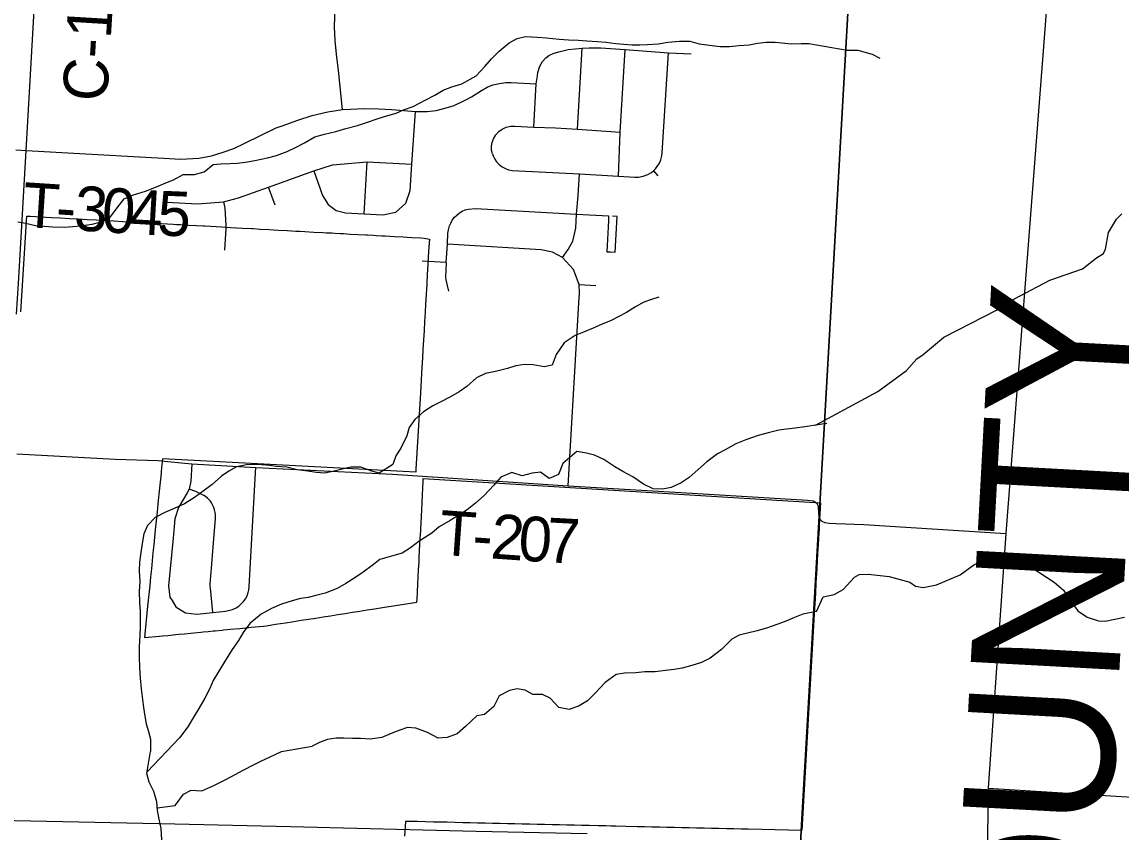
# Model space of a CAD drawing. Extents: x 114843 to 284848, y 317643 to 566895.
# Drawn here: x 264766 to 272149, y 400345 to 405785 of the extents above; entities that cross this region are included whole.
import ezdxf

# ---------------------------------------------------------------- set-up
doc = ezdxf.new("R2010")
doc.units = 0
for name, color, linetype in [('GM_X_City_Street', 7, 'Continuous'), ('GM_X_Corporation', 7, 'Continuous'), ('GM_X_County', 7, 'Continuous'), ('GM_X_County_Road', 7, 'Continuous'), ('GM_X_County_Road_Text', 7, 'Continuous'), ('GM_X_County_Text', 7, 'Continuous'), ('GM_X_Minor_River', 7, 'Continuous'), ('GM_X_Rail_Line', 7, 'Continuous'), ('GM_X_Township', 7, 'Continuous'), ('GM_X_Township_Road', 7, 'Continuous'), ('GM_X_Township_Road_Text', 7, 'Continuous')]:
    doc.layers.add(name, color=color, linetype=linetype)

msp = doc.modelspace()

# ---------------------------------------------------------------- linework, layer by layer
at = {"layer": 'GM_X_City_Street'}
for points in [[(270123.2, 402462.6), (270126.3, 402446.4), (270138.7, 402432.5), (270160.5, 402424.1), (270188.4, 402420.1), (270236.8, 402417.3), (270422.3, 402409.6), (271375.9, 402349.1)], [(271257.8, 400640), (272260.3, 400578.1), (274544, 400472.4), (275084, 400437.5), (275193.2, 400428.2), (275407.7, 400416.6), (275588.9, 400392.7)]]:
    msp.add_lwpolyline(points, dxfattribs=at)
at = {"layer": 'GM_X_Corporation'}
for points in [[(269778.6, 396348.9), (270000.8, 400353.9), (270127.2, 402555.2), (270414.3, 407582.9), (271110.5, 419515.8), (272597.5, 419424.7), (272788.1, 419410.2), (274733.7, 419288.7), (276970.2, 419148.8), (284577.8, 418655.9), (284847.9, 418638.5)], [(264759.2, 403839.1), (264797.9, 404481.6), (264811.3, 404481.3), (264821.3, 404480.7), (264965.1, 404472.8), (265024.4, 404469.5), (265084.3, 404466.1), (265144.3, 404462.8), (265204.2, 404459.5), (265264.2, 404456.2), (265287.8, 404454.8), (265324.1, 404452.8), (265384.1, 404449.5), (265444, 404446.2), (265504, 404442.8), (265563.9, 404439.5), (265603.5, 404437.3), (265623.9, 404436.2), (265683.8, 404432.9), (265703.4, 404431.8), (265743.8, 404429.5), (265783.3, 404427.3), (265803.7, 404426.2), (265831.2, 404424.7), (265885.1, 404421.7), (265939, 404418.7), (265982.8, 404416.3), (265993.6, 404415.7), (266107.7, 404409.3), (266167.6, 404406), (266247.4, 404401.6), (266307.4, 404398.3), (266318.5, 404397.6), (266367.3, 404394.9), (266427.2, 404391.6), (266455.7, 404390), (266487.1, 404388.3), (266547, 404385), (266606.9, 404381.6), (266633.7, 404380.1), (266666.8, 404378.3), (266727.5, 404374.9), (266786.6, 404371.7), (266812.9, 404370.2), (266846.6, 404368.3), (266866.8, 404367.2), (266906.5, 404365), (266926.7, 404363.9), (266970.5, 404361.4), (267025.5, 404358.4), (267076.5, 404355.6), (267086.2, 404355), (267124.4, 404352.9), (267146.1, 404351.7), (267184.3, 404349.6), (267206, 404348.4), (267269.4, 404344.9), (267325.9, 404341.7), (267353, 404340.2), (267385.8, 404338.4), (267445.7, 404335.1), (267468.2, 404333.8), (267502.8, 404327.4), (267499.7, 404275), (267495.9, 404207.1), (267492.9, 404157.2), (267488.9, 404089.3), (267488.2, 404077.3), (267486.1, 404041.4), (267484.8, 404017.4), (267483.4, 403993.4), (267481.3, 403957.5), (267477.3, 403889.3), (267474.3, 403836.6), (267470.6, 403772.8), (267467.1, 403712.9), (267463.3, 403648), (267459.8, 403588.1), (267456.4, 403528.2), (267452.9, 403468.3), (267442.8, 403294.6), (267413, 402782.2), (267411.9, 402762.3), (265709.8, 402851.3), (265708.2, 402836.8), (265705.3, 402807), (265704.2, 402797.1), (265700.2, 402757.2), (265697.8, 402733.2), (265693.8, 402693.8), (265687.9, 402634.5), (265681.6, 402572.6), (265674, 402496.6), (265667.8, 402434.9), (265661.7, 402375.2), (265656.7, 402324.6), (265651.5, 402273.7), (265646.1, 402220), (265640.7, 402166.3), (265635.3, 402112.5), (265629.9, 402058.8), (265624.1, 402001.8), (265610.1, 401862.8), (265588.8, 401650.7), (265689, 401660.5), (265710.7, 401662.6), (265745.8, 401666), (265800.5, 401671.3), (265821.7, 401673.4), (265857.7, 401676.9), (265900.7, 401681.1), (265919.8, 401683), (265968, 401687.7), (265983.6, 401689.2), (266015.8, 401692.3), (266050.2, 401695.7), (266063.5, 401697), (266111.3, 401701.6), (266120.9, 401702.6), (266144.3, 401704.9), (266163.6, 401706.7), (266229.7, 401713.2), (266249.7, 401715.1), (266306.6, 401720.7), (266389, 401728.7), (266407.8, 401730.5), (266470.1, 401740.3), (266536.7, 401750.8), (266591.8, 401759.4), (266641.2, 401767.1), (266690.6, 401774.9), (266740, 401782.6), (266789.4, 401790.4), (266838.8, 401798.1), (266888.2, 401805.9), (266937.6, 401813.6), (266987, 401821.4), (267036.4, 401829.1), (267085.8, 401836.9), (267135.2, 401844.6), (267201.7, 401855), (267304.1, 401871.1), (267419.5, 401889.2), (267420.5, 401909), (267423.1, 401959), (267425.7, 402008.9), (267428.3, 402058.9), (267430.8, 402108.8), (267433.4, 402158.7), (267435, 402189), (267442, 402324.6), (267442.5, 402334.7), (267451.5, 402509.4), (267454.1, 402559.3), (267456.6, 402609.3), (267461.3, 402699.2), (267462, 402719), (270130.9, 402556.3), (270122.3, 402405), (270120.5, 402373.7), (270119.4, 402354.1), (270115, 402276.7), (270111.4, 402214.9), (270108.5, 402165), (270105.7, 402115), (270100.1, 402019), (270096.1, 401949), (270088.2, 401811.7), (270004.5, 400355.4), (269647.9, 400363.6), (269597.9, 400364.8), (269547.9, 400365.9), (269497.9, 400367.1), (269447.9, 400368.3), (269398, 400369.4), (269348, 400370.6), (269298, 400371.7), (269248, 400372.9), (269198, 400374), (269148, 400375.2), (269098, 400376.3), (269048, 400377.5), (268998, 400378.7), (268948.1, 400379.8), (268898.1, 400381), (268822.1, 400382.7), (268756.4, 400384.2), (268722.2, 400385), (268688, 400385.8), (268654.1, 400386.6), (268637.9, 400387), (268577, 400388.4), (268527, 400389.5), (268477, 400390.7), (268427, 400391.9), (268377, 400393), (268327, 400394.2), (268277.1, 400395.3), (268227.1, 400396.5), (268177.1, 400397.6), (268127.1, 400398.8), (268077.1, 400399.9), (268027.1, 400401.1), (267977.1, 400402.3), (267927.1, 400403.4), (267877.1, 400404.6), (267827.1, 400405.7), (267777.2, 400406.9), (267727.2, 400408), (267677.2, 400409.2), (267622.2, 400410.5), (267531.5, 400412.5), (267422.6, 400415.1), (267343.6, 400416.9), (267336.8, 400317.1)]]:
    msp.add_lwpolyline(points, dxfattribs=at)
at = {"layer": 'GM_X_County'}
for points in [[(271446.2, 426073.3), (271110.5, 419515.8), (271111.4, 419492.3), (271010.9, 417780.3), (270951, 416803.1), (270818.5, 414394.2), (270697.3, 412487.8), (270599.8, 410958.3), (270413.7, 407574.7), (270122, 402465.5), (270000.8, 400353.9), (269775.6, 396298.7)], [(269775.6, 396298.7), (270000.8, 400353.9), (270122, 402465.5), (270413.7, 407574.7), (270599.8, 410958.3), (270697.3, 412487.8), (270818.5, 414394.2), (270951, 416803.1), (271010.9, 417780.3), (271111.4, 419492.3), (271110.5, 419515.8), (271446.2, 426073.3)]]:
    msp.add_lwpolyline(points, dxfattribs=at)
at = {"layer": 'GM_X_County_Road'}
msp.add_lwpolyline([(264730, 403822.6), (264742.1, 404030), (264795.2, 404923.4), (264881.3, 406453.3), (264924.7, 407148.3), (264968.2, 407910.6)], dxfattribs=at)
at = {"layer": 'GM_X_Minor_River'}
for points in [[(266212.4, 404838), (266268.5, 404844.1), (266330.6, 404854.2), (266414.7, 404872.4), (266476.8, 404888.5), (266547, 404916.6), (266607, 404944.8), (266663.1, 404972.9), (266733.2, 405013.1), (266797.3, 405031.2), (266873.5, 405049.3), (266941.6, 405069.4), (267019.7, 405089.6), (267093.8, 405115.7), (267145.9, 405133.8), (267208, 405151.9), (267280.2, 405174.1), (267330.2, 405196.2), (267394.3, 405218.3), (267478.5, 405262.5), (267540.6, 405294.7), (267594.6, 405326.8), (267654.7, 405348.9), (267720.8, 405371), (267817, 405423.3), (267875, 405485.5), (267921.1, 405537.6), (267971.1, 405589.8), (268039.2, 405646), (268093.3, 405674.1), (268149.4, 405688.2), (268229.5, 405684.3), (268289.6, 405678.4), (268373.8, 405670.5), (268438, 405666.5), (268502.1, 405662.6), (268560.2, 405658.7), (268632.4, 405654.8), (268688.5, 405648.8), (268756.6, 405640.9), (268808.7, 405637), (268864.8, 405633), (268916.9, 405631.1), (268967, 405633.2), (269039.2, 405639.3), (269105.3, 405649.4), (269183.4, 405657.5), (269253.6, 405655.6), (269315.7, 405639.7), (269401.9, 405627.8), (269456, 405621.8), (269518.1, 405621.9), (269582.3, 405628), (269650.4, 405632.1), (269706.5, 405644.2), (269764.6, 405650.3), (269826.7, 405650.4), (269935, 405638.5), (270001.1, 405640.6), (270051.2, 405640.6), (270310.1, 405596.2)], [(270310.1, 405596.2), (270381, 405596.5), (270477.2, 405568.6), (270529.4, 405542.7)], [(264737.8, 404443.4), (264789.9, 404433.4), (264856.1, 404419.5), (264916.2, 404413.6), (264974.3, 404409.6), (265048.5, 404407.7), (265108.6, 404411.8), (265158.7, 404415.9), (265236.8, 404428), (265288.9, 404440.1), (265353, 404468.2), (265405.1, 404536.4), (265453.1, 404598.6), (265509.2, 404622.7), (265595.3, 404648.9), (265681.5, 404683.1), (265733.5, 404705.2), (265783.6, 404725.3), (265849.7, 404761.4), (265925.9, 404761.5), (265990, 404779.6), (266050.1, 404827.8), (266100.1, 404833.9), (266162.3, 404834), (266212.4, 404838)], [(270095.9, 403077.9), (270515.5, 403304), (270707.6, 403444.7), (270777.6, 403523.1), (270819.6, 403553.2), (270959.6, 403669.8), (271311.9, 403851), (271424, 403921.4), (271672.2, 404052.2), (271890.5, 404126.9), (271984.5, 404201.3), (272032.5, 404231.4), (272044.5, 404259.5), (272064.3, 404371.8), (272118.2, 404460.1), (272154.2, 404496.3)], [(269044.9, 403938.1), (268994.8, 403922), (268942.7, 403903.9), (268888.7, 403871.8), (268826.6, 403833.6), (268776.5, 403807.5), (268724.4, 403781.4), (268664.3, 403755.3), (268602.2, 403729.2), (268538.1, 403703), (268482, 403680.9), (268407.9, 403630.7), (268353.9, 403552.5), (268327.9, 403480.3), (268273.8, 403470.2), (268199.7, 403482.2), (268141.6, 403484.1), (268083.5, 403476), (268027.4, 403457.9), (267947.2, 403437.7), (267881.1, 403423.6), (267819, 403395.5), (267754.9, 403337.3), (267702.9, 403301.2), (267644.8, 403267), (267580.7, 403234.9), (267526.6, 403206.7), (267464.5, 403166.6), (267404.5, 403116.4), (267366.4, 403062.3), (267352.5, 403006.1), (267310.5, 402923.9), (267278.5, 402871.8), (267258.5, 402813.7), (267166.4, 402755.4), (267116.2, 402769.4), (267042.1, 402795.3), (266975.9, 402795.3), (266917.8, 402783.1), (266863.7, 402769.1), (266801.6, 402754.9), (266743.5, 402760.9), (266685.4, 402768.8), (266615.2, 402778.7), (266545.1, 402794.7), (266476.9, 402800.6), (266408.8, 402808.5), (266342.7, 402812.4), (266274.5, 402812.3), (266206.4, 402798.2), (266156.3, 402768.1), (266106.3, 402736), (266044.2, 402679.8), (265974.1, 402627.6), (265924.1, 402591.5), (265858, 402549.3), (265787.9, 402517.2), (265725.8, 402491), (265659.7, 402456.9), (265609.6, 402404.7), (265585.6, 402348.6), (265573.7, 402282.4), (265563.7, 402222.3), (265555.8, 402158.2), (265553.8, 402100.1), (265557.9, 402027.9), (265554, 401959.8), (265556, 401885.7), (265560.1, 401827.6), (265560.2, 401719.4), (265558.3, 401667.3), (265552.3, 401589.1), (265552.4, 401525), (265554.5, 401448.9), (265560.6, 401378.7), (265566.6, 401306.6), (265574.7, 401234.5), (265582.8, 401182.4), (265590.9, 401122.3), (265600.9, 401072.2), (265617, 401020.1), (265629.1, 400968.1), (265629.2, 400885.9)], [(270172.3, 403089.1), (270095.9, 403077.9), (270041.8, 403067.8), (269959.6, 403057.7), (269901.5, 403051.6), (269851.4, 403043.5), (269787.3, 403029.4), (269711.2, 403007.3), (269629, 402979.1), (269560.9, 402953), (269490.8, 402912.8), (269438.7, 402884.7), (269366.7, 402830.5), (269308.6, 402780.3), (269248.5, 402726.1), (269194.5, 402690), (269128.4, 402659.9), (269072.3, 402647.8), (269006.1, 402649.7), (268942, 402681.6), (268869.8, 402731.6), (268801.6, 402767.6), (268749.5, 402797.6), (268675.3, 402847.6), (268613.1, 402875.6), (268559, 402889.5), (268492.9, 402901.5), (268398.7, 402819.2), (268370.8, 402747), (268306.7, 402718.9), (268250.5, 402762.9), (268192.4, 402754.8), (268126.3, 402736.7), (268056.1, 402760.6), (267984, 402728.5), (267936, 402674.3), (267871.9, 402606.1), (267813.9, 402553.9), (267755.8, 402509.8), (267701.7, 402473.6), (267643.6, 402437.5), (267569.5, 402395.3), (267519.5, 402353.1), (267433.4, 402298.9), (267375.3, 402254.8), (267319.2, 402218.6), (267249.1, 402198.5), (267171, 402176.4), (267118.9, 402134.2), (267058.8, 402090), (267002.7, 402051.9), (266940.7, 402013.7), (266884.6, 401981.6), (266802.5, 401949.4), (266740.3, 401933.3), (266688.2, 401921.2), (266636.2, 401913.2), (266580.1, 401897.1), (266509.9, 401874.9), (266441.8, 401846.8), (266373.7, 401808.6), (266297.7, 401746.4), (266251.6, 401686.2), (266219.6, 401632.1), (266177.6, 401571.9), (266127.6, 401487.7), (266051.5, 401363.4), (266027.6, 401309.2), (265993.5, 401243.1), (265953.5, 401174.9), (265923.5, 401122.7), (265879.5, 401050.6), (265823.5, 400978.3), (265606.6, 400748.6)], [(270102.8, 401825.6), (270147.4, 401924.3), (270221.6, 401940.5), (270283.6, 401974.7), (270359.6, 402057), (270389.6, 402075.2), (270451.7, 402077.3), (270592, 402061.6), (270730.3, 402023.8), (270768.4, 401995.9), (270820.5, 401988), (270910.7, 402006.2), (271068.8, 402072.7), (271160.9, 402139.1), (271250.9, 402181.4), (271397.2, 402159.7), (271539.6, 402127.9), (271700, 402024.1), (271762.3, 401970.1), (271782.3, 401940.1), (271804.4, 401906.1), (271858.7, 401830), (271922.9, 401788.1), (271999.1, 401764.2), (272043.1, 401760.3), (272173.3, 401788.7)], [(270102.8, 401825.6), (270011, 401807.4), (269954.9, 401785.3), (269892.8, 401759.2), (269836.7, 401739.1), (269774.6, 401717), (269704.5, 401696.8), (269584.3, 401666.6), (269534.2, 401640.5), (269466.1, 401570.3), (269390, 401512.1), (269331.9, 401483.9), (269265.8, 401463.8), (269201.7, 401445.7), (269147.6, 401437.6), (269089.5, 401429.5), (269019.4, 401421.4), (268951.2, 401421.3), (268889.1, 401415.2), (268813, 401413.1), (268756.9, 401403), (268684.8, 401348.8), (268614.7, 401274.6), (268564.7, 401226.4), (268508.6, 401192.3), (268442.5, 401168.2), (268372.3, 401182.1), (268314.2, 401244.1), (268262, 401268.1), (268197.9, 401268), (268145.8, 401298), (268093.7, 401306), (268041.6, 401295.9), (267971.5, 401259.7), (267935.5, 401187.5), (267873.4, 401135.3), (267821.3, 401125.3), (267745.2, 401055), (267689.2, 401004.9), (267623, 400980.7), (267562.9, 400976.6), (267490.8, 401012.6), (267412.6, 401042.6), (267356.4, 401046.5), (267304.4, 401030.4), (267246.3, 401006.3), (267184.2, 400980.1), (267106, 400968), (267039.9, 400973.9), (266985.8, 400973.9), (266927.7, 400975.8), (266877.6, 400975.7), (266819.5, 400965.6), (266765.4, 400947.5), (266715.3, 400921.4)], [(265675.2, 400508.3), (265794.8, 400524.3), (265850.7, 400600.5), (265902.5, 400626.6), (265974.4, 400622.7), (266054.3, 400656.9), (266136.1, 400699), (266197.9, 400731.2), (266255.8, 400763.3), (266321.7, 400797.4), (266375.6, 400823.5), (266429.4, 400847.6), (266509.3, 400885.8), (266715.3, 400921.4)], [(265705.2, 400291.8), (265701.2, 400369.9), (265687.1, 400432), (265677.1, 400490.1), (265671, 400548.2), (265651, 400616.3), (265621, 400680.4), (265604.9, 400738.5), (265629.2, 400885.9)]]:
    msp.add_lwpolyline(points, dxfattribs=at)
at = {"layer": 'GM_X_Rail_Line'}
msp.add_lwpolyline([(261257.2, 400307.7), (261454.3, 400351.3), (261613.4, 400379.9), (261773.8, 400403.2), (261964.4, 400426), (262272.7, 400450.9), (262300.1, 400452.5), (262464, 400456.3), (262692.2, 400458), (262795.9, 400459.4), (263105.8, 400457), (265793.6, 400399.5), (266570.7, 400381.7), (267817.6, 400352), (268563.2, 400334.6)], dxfattribs=at)
at = {"layer": 'GM_X_Township'}
for points in [[(269775.6, 396298.7), (270000.8, 400353.9), (270122, 402465.5), (270413.7, 407574.7), (270599.8, 410958.3), (270697.3, 412487.8), (270818.5, 414394.2), (270951, 416803.1), (271010.9, 417780.3), (271111.4, 419492.3), (274445.5, 419298.6), (276991, 419147.4), (280693.7, 418905.1), (284577.8, 418655.9), (284847.9, 418638.5)], [(270599.8, 410958.3), (270413.7, 407574.7), (270122, 402465.5), (270000.8, 400353.9), (269775.6, 396298.7)]]:
    msp.add_lwpolyline(points, dxfattribs=at)
at = {"layer": 'GM_X_Township_Road'}
for p, q in [((268498.8, 405066.7), (268529.1, 405610.2)), ((267065.4, 404497), (267084.8, 404846.8)), ((269008.9, 404786.5), (269038.5, 404752.8)), ((266466.4, 404554.6), (266422.5, 404677)), ((267616.6, 404170.9), (267454.5, 404179.9)), ((268508.2, 404023.5), (268620.3, 404016.7)), ((271375.9, 402349.1), (271257.8, 400640))]:
    msp.add_line(p, q, dxfattribs=at)
for points in [[(271745.9, 407353.4), (271754.6, 407327.9), (271757.1, 407315.8), (271757.6, 407301.6), (271375.9, 402349.1)], [(266918.5, 405197.1), (266891.7, 405460), (266879.9, 405569.2), (266869.6, 405662.1), (266865.3, 405752.1), (266878.7, 406140.5), (266869.6, 406290.9), (266851.6, 406548.8), (266852.4, 406592.5), (266850.7, 406710.1), (266856.2, 406810.9)], [(267927.5, 404900.9), (267932.5, 404886.7), (267942.8, 404863.1), (267954.9, 404846.3), (267970.9, 404829.2), (267991.1, 404813.2), (268013.8, 404801.1), (268035.5, 404793.2), (268060, 404788.3), (268510.6, 404765), (268773.3, 404750), (268883.1, 404743.1), (268907.1, 404743.3), (268940.2, 404749.1), (268970, 404760.5), (268994.4, 404775), (269008.9, 404786.5), (269022.3, 404799.8), (269033.9, 404814), (269048.2, 404837.3), (269057.9, 404860.2), (269064.5, 404885.7), (269066.9, 404906.9), (269109.3, 405579.1)], [(268228.3, 405422.9), (268231.9, 405446.8), (268245.7, 405489.6), (268262.8, 405520.1), (268284.8, 405544.6), (268305.5, 405559.5), (268334.1, 405573.6), (268371.7, 405585.6), (268435.4, 405600.4), (268529.1, 405610.2), (268576.8, 405612.3), (268655.9, 405612.8), (268817.3, 405600.8), (269109.3, 405579.1), (269261.6, 405571.7)], [(268773.3, 404750), (268784.3, 405046), (268817.3, 405600.8)], [(268205.2, 405080), (268220.4, 405369.8), (268228.3, 405422.9)], [(267548.1, 405191.8), (267591, 405202), (267661.7, 405223.3), (267717.1, 405247.3), (267752.4, 405264.3), (267784.9, 405283.3), (267852, 405325.4), (267891.4, 405347.2), (267930.2, 405362.8), (267973.9, 405372.8), (268015.5, 405378), (268053, 405378.3), (268220.4, 405369.8)], [(264795.2, 404923.4), (265595.7, 404877.2), (265719.8, 404870.4), (265832.5, 404864.1), (265955.1, 404870.6), (266039.3, 404887), (266118.4, 404911.1), (266189.4, 404936.5), (266262.4, 404970.6), (266473.5, 405074), (266512.9, 405088.1), (266619.1, 405126.2), (266716.4, 405158.1), (266821.3, 405181.5), (266918.5, 405197.1), (266972.5, 405199.3), (267066, 405204.7), (267160.4, 405202.8), (267249.8, 405198.4), (267410.3, 405184.5), (267487.1, 405185), (267548.1, 405191.8)], [(266725.7, 404785.8), (266785.4, 404619.5), (266822.6, 404558.8), (266876.4, 404520.4), (266940.5, 404503.9), (267065.4, 404497), (267189.8, 404490), (267278.2, 404508.7), (267345.7, 404568.9), (267374.2, 404654.7), (267384.3, 404830.2), (267410.3, 405184.5)], [(267927.5, 404900.9), (267920.2, 404923.8), (267920, 404950.9), (267925.4, 404975.9), (267932.8, 405001.7), (267948.6, 405026.8), (267970, 405049.9), (267991.4, 405066), (268019.1, 405079.4), (268049.6, 405085.9), (268076, 405086), (268205.2, 405080), (268350.4, 405074.6)], [(268350.4, 405074.6), (268498.8, 405066.7), (268784.3, 405046)], [(264725.3, 404927.8), (264795.2, 404923.4)], [(265740.1, 404575.5), (265944.8, 404564.2), (266120.9, 404576.7), (266220.1, 404604.3), (266422.5, 404677), (266725.7, 404785.8), (266853.1, 404826.3), (267084.8, 404846.8), (267384.3, 404830.2)], [(268397.5, 404203), (268436, 404256.4), (268467.5, 404313.2), (268487.4, 404401.2), (268491.8, 404494.8), (268502.9, 404619.2), (268510.6, 404765)], [(266120.9, 404576.7), (266128.1, 404534), (266136, 404421.5), (266135.9, 404415.7)], [(267616.6, 404170.9), (267623.7, 404292.8), (267628, 404367.9), (267630.3, 404390.5), (267638.5, 404415.3), (267646, 404433.7), (267655.9, 404454.2), (267672.4, 404475.4), (267687.5, 404488.4), (267704.2, 404503.8), (267723.6, 404514.6), (267744, 404523.1), (267766.5, 404528.6), (267812.5, 404532.5), (268491.8, 404494.8)], [(268491.8, 404494.8), (268707.4, 404482.7), (268705.9, 404453.3)], [(268705.9, 404453.3), (268694.7, 404242.6), (268719.7, 404241.2), (268751.2, 404238.9), (268765.5, 404478.8), (268732.4, 404481.4)], [(266135.9, 404415.7), (266135.7, 404398.1), (266126.7, 404253.6)], [(268436.1, 402669.8), (268507.4, 403898.2), (268511.2, 403964), (268508.2, 404023.5), (268470.2, 404124), (268397.5, 404203), (268329.3, 404239.4), (268253.4, 404254.5), (267623.7, 404292.8)], [(267616.6, 404170.9), (267610.8, 404071.4), (267613.3, 404053.1), (267630.4, 403976.8)], [(264730.4, 402885.2), (265391.5, 402849.9), (265681.8, 402839.9), (265746.1, 402833.8)], [(265746.1, 402833.8), (265906.8, 402818.5), (266336.5, 402794), (267255.5, 402749.5), (268436.1, 402669.8), (269268.7, 402621.5), (270043.1, 402574.8), (270081.4, 402570.1), (270103.1, 402556.1), (270114.8, 402536.3), (270117.7, 402482.3), (270123.2, 402462.6)], [(265906.8, 402818.5), (265899.6, 402702.5), (265888.4, 402648.9), (265875.9, 402622.8), (265817.3, 402524.1), (265794, 402449.6), (265780.7, 402318.4), (265749.9, 401999.1), (265759.3, 401922.9), (265774.3, 401899.4)], [(265774.3, 401899.4), (265800.5, 401858.1), (265865.6, 401817.2), (265941.8, 401808.2), (266048.1, 401819), (266134, 401827.7), (266180.9, 401839.2), (266205.8, 401851.2), (266222.1, 401862.1), (266239.4, 401876.9), (266254.8, 401893.9), (266267.4, 401912.3), (266277.8, 401932.4), (266285.7, 401954.7), (266289.7, 401972.3), (266292, 401992.5), (266334.6, 402760.8), (266336.5, 402794)], [(266048.1, 401819), (266032.2, 401981.9), (266031.2, 401996.7), (266031.1, 402012), (266032.8, 402038.2), (266037.1, 402091.4), (266041.4, 402143.2), (266055.5, 402317.4), (266066.1, 402447.6), (266066.2, 402474.7), (266064.4, 402490.3), (266060.3, 402509), (266054.7, 402525.5), (266046.9, 402542.7), (266038.8, 402556.7), (266031.6, 402567), (266019.6, 402581.2), (266012.7, 402588.2), (266000, 402599.2), (265987.6, 402605.7), (265934.6, 402631.4), (265888.4, 402648.9)], [(271257.8, 400640), (271238.7, 399362.9), (271237.7, 398778.1), (271243.9, 396503.5)]]:
    msp.add_lwpolyline(points, dxfattribs=at)

# ---------------------------------------------------------------- texts
at = {"layer": 'GM_X_County_Road_Text'}
msp.add_text('C-106', height=300.02, rotation=86.56486, dxfattribs=at).set_placement((265337.3, 405246.3))
at = {"layer": 'GM_X_County_Text'}
msp.add_text('LICKING COUNTY', height=1000.065, rotation=86.89704, dxfattribs=at).set_placement((271662.1, 392643))
at = {"layer": 'GM_X_Township_Road_Text'}
for s, rotation, p in [('T', 356.2761, (264763.7, 404410.2)), ('3', 356.29469, (265110.7, 404387.6)), ('0', 356.39133, (265295.7, 404375.6)), ('4', 356.70632, (265481.9, 404363.8)), ('5', 357.665, (265671.9, 404353)), ('-', 356.28606, (264987.7, 404395.6)), ('T', 355.90242, (267561.7, 402208.5)), ('2', 355.96068, (267908.8, 402183.7)), ('0', 356.13416, (268094.1, 402170.6)), ('7', 356.89536, (268282.9, 402157.9)), ('-', 355.91827, (267785.6, 402192.5))]:
    msp.add_text(s, height=300, rotation=rotation, dxfattribs=at).set_placement(p)

doc.saveas('drawing.dxf')
